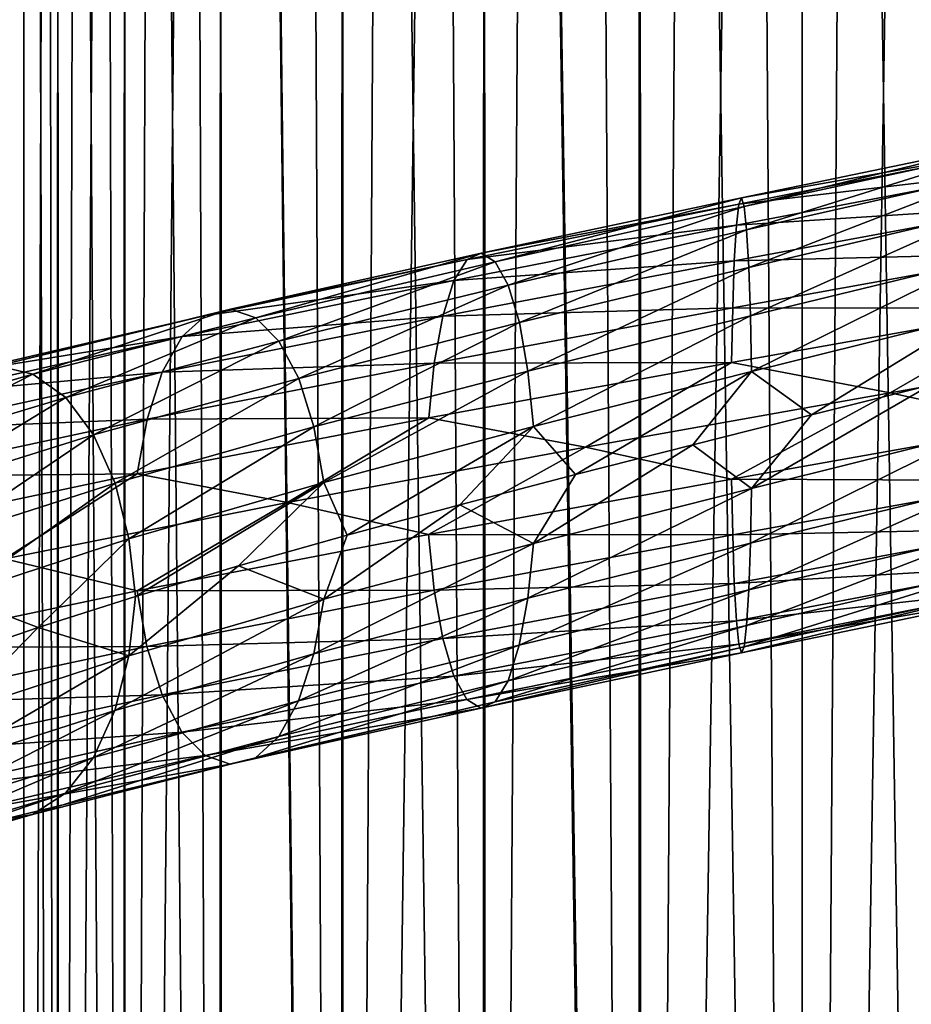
# Model space of a CAD drawing. Header units: metres. Extents: x -109 to 109, y -917 to 389.
# Tile 339 of 656: x -8.5 to 1.19, y -654.91 to -644.21. Entities that reach past the tile are written whole.
import ezdxf

# ---------------------------------------------------------------- set-up
doc = ezdxf.new("R2010")
doc.units = ezdxf.units.M
doc.layers.add('solid_24503124_XXX_01_SW0001', color=7, linetype='CONTINUOUS')
doc.layers.add('solid_24503124_XXX_01_SW0001_01', color=7, linetype='CONTINUOUS')

msp = doc.modelspace()

# ---------------------------------------------------------------- linework, layer by layer
at = {"layer": 'solid_24503124_XXX_01_SW0001'}
for points in [[(-8.453436, -701, -399.111511), (-8.453425, -437, -399.111481), (-8.453425, -437, -400.888519)], [(-8.453436, -701, -400.888489), (-8.453436, -701, -399.111511), (-8.453425, -437, -400.888519)], [(-8.083981, -701, -402.626648), (-8.453436, -701, -400.888489), (-8.453425, -437, -400.888519)], [(-8.453436, -701, -399.111511), (-8.083981, -701, -397.373352), (-8.453425, -437, -399.111481)], [(-8.083981, -701, -402.626648), (-8.453425, -437, -400.888519), (-8.083978, -437, -402.626648)], [(-8.083981, -701, -397.373352), (-8.083978, -437, -397.373352), (-8.453425, -437, -399.111481)], [(-8.083981, -701, -402.626648), (-8.083978, -437, -402.626648), (-7.361266, -437, -404.249908)], [(-7.361216, -701, -404.25), (-8.083981, -701, -402.626648), (-7.361266, -437, -404.249908)], [(-8.083981, -701, -397.373352), (-7.361216, -701, -395.75), (-8.083978, -437, -397.373352)], [(-7.361216, -701, -395.75), (-7.361266, -437, -395.750092), (-8.083978, -437, -397.373352)], [(-7.361216, -701, -404.25), (-7.361266, -437, -404.249908), (-6.316738, -437, -405.687592)], [(-6.316731, -701, -394.312378), (-6.316738, -437, -394.312408), (-7.361266, -437, -395.750092)], [(-7.361216, -701, -395.75), (-6.316731, -701, -394.312378), (-7.361266, -437, -395.750092)], [(-6.316731, -701, -405.687622), (-7.361216, -701, -404.25), (-6.316738, -437, -405.687592)], [(-4.996175, -701, -406.876648), (-6.316738, -437, -405.687592), (-4.996158, -437, -406.876648)], [(-4.996175, -701, -406.876648), (-6.316731, -701, -405.687622), (-6.316738, -437, -405.687592)], [(-4.996175, -701, -393.123352), (-4.996158, -437, -393.123352), (-6.316738, -437, -394.312408)], [(-6.316731, -701, -394.312378), (-4.996175, -701, -393.123352), (-6.316738, -437, -394.312408)], [(-4.996175, -701, -406.876648), (-4.996158, -437, -406.876648), (-3.457402, -437, -407.765076)], [(-3.457262, -701, -407.765137), (-4.996175, -701, -406.876648), (-3.457402, -437, -407.765076)], [(-4.996175, -701, -393.123352), (-3.457262, -701, -392.234863), (-4.996158, -437, -393.123352)], [(-3.457262, -701, -392.234863), (-3.457402, -437, -392.234924), (-4.996158, -437, -393.123352)], [(-3.457262, -701, -407.765137), (-3.457402, -437, -407.765076), (-1.767193, -437, -408.31427)], [(-1.767249, -701, -391.68576), (-1.767193, -437, -391.68573), (-3.457402, -437, -392.234924)], [(-3.457262, -701, -392.234863), (-1.767249, -701, -391.68576), (-3.457402, -437, -392.234924)], [(-1.767249, -701, -408.31424), (-3.457262, -701, -407.765137), (-1.767193, -437, -408.31427)], [(-1.767249, -701, -408.31424), (0, -437, -408.5), (0, -701, -408.5)], [(-1.767249, -701, -408.31424), (-1.767193, -437, -408.31427), (0, -437, -408.5)], [(-1.767249, -701, -391.68576), (0, -701, -391.5), (-1.767193, -437, -391.68573)], [(-1.767193, -437, -391.68573), (0, -701, -391.5), (0, -437, -391.5)], [(1.767249, -701, -391.68576), (1.767193, -437, -391.68573), (0, -437, -391.5)], [(0, -701, -391.5), (1.767249, -701, -391.68576), (0, -437, -391.5)], [(-8.453425, -589, 0.888516), (-8.454546, -701, -0.877868), (-8.452125, -701, 0.900884)], [(-8.453425, -589, -0.888516), (-8.086726, -701, -2.618177), (-8.454546, -701, -0.877868)], [(-8.453425, -589, 0.888516), (-8.453425, -589, -0.888516), (-8.454546, -701, -0.877868)], [(-8.083978, -589, 2.626658), (-8.453425, -589, 0.888516), (-8.452125, -701, 0.900884)], [(-8.453425, -589, -0.888516), (-8.083978, -589, -2.626658), (-8.086726, -701, -2.618177)], [(-8.083978, -589, 2.626658), (-8.452125, -701, 0.900884), (-8.079568, -701, 2.640186)], [(-8.083978, -589, -2.626658), (-7.364774, -701, -4.243832), (-8.086726, -701, -2.618177)], [(-7.361266, -589, 4.249895), (-8.083978, -589, 2.626658), (-8.079568, -701, 2.640186)], [(-8.083978, -589, -2.626658), (-7.361266, -589, -4.249895), (-7.364774, -701, -4.243832)], [(-7.361266, -589, 4.249895), (-8.079568, -701, 2.640186), (-7.353192, -701, 4.263868)], [(-7.361266, -589, -4.249895), (-6.320303, -701, -5.68364), (-7.364774, -701, -4.243832)], [(-6.316738, -589, 5.687599), (-7.361266, -589, 4.249895), (-7.353192, -701, 4.263868)], [(-7.361266, -589, -4.249895), (-6.316738, -589, -5.687599), (-6.320303, -701, -5.68364)], [(-6.316738, -589, 5.687599), (-7.353192, -701, 4.263868), (-6.304805, -701, 5.700828)], [(-6.316738, -589, -5.687599), (-4.999055, -701, -6.874551), (-6.320303, -701, -5.68364)], [(-6.316738, -589, 5.687599), (-6.304805, -701, 5.700828), (-4.980319, -701, 6.888136)], [(-4.996158, -589, 6.876657), (-6.316738, -589, 5.687599), (-4.980319, -701, 6.888136)], [(-6.316738, -589, -5.687599), (-4.996158, -589, -6.876657), (-4.999055, -701, -6.874551)], [(-4.996158, -589, -6.876657), (-3.458888, -701, -7.764412), (-4.999055, -701, -6.874551)], [(-3.457402, -589, 7.765069), (-4.996158, -589, 6.876657), (-4.980319, -701, 6.888136)], [(-4.996158, -589, -6.876657), (-3.457402, -589, -7.765069), (-3.458888, -701, -7.764412)], [(-3.457402, -589, 7.765069), (-4.980319, -701, 6.888136), (-3.437735, -701, 7.773801)], [(-3.457402, -589, -7.765069), (-1.767249, -701, -8.314255), (-3.458888, -701, -7.764412)], [(-3.457402, -589, 7.765069), (-3.437735, -701, 7.773801), (-1.744606, -701, 8.319036)], [(-1.767193, -589, 8.314267), (-3.457402, -589, 7.765069), (-1.744606, -701, 8.319036)], [(-3.457402, -589, -7.765069), (-1.767193, -589, -8.314267), (-1.767249, -701, -8.314255)], [(-1.767249, -701, -8.314255), (0, -589, -8.5), (0, -701, -8.5)], [(-1.767193, -589, -8.314267), (0, -589, -8.5), (-1.767249, -701, -8.314255)], [(1.767193, -589, -8.314267), (0, -701, -8.5), (0, -589, -8.5)], [(1.767193, -589, -8.314267), (1.744606, -701, -8.319036), (0, -701, -8.5)], [(-0.685847, -646.211975, 18.213902), (-3.639019, -646.812195, 17.843119), (-0.712643, -646.441956, 18.880104)], [(-3.485801, -646.744385, 17.144379), (-3.639019, -646.812195, 17.843119), (-0.685847, -646.211975, 18.213902)], [(-0.65697, -646.14447, 17.499113), (-3.485801, -646.744385, 17.144379), (-0.685847, -646.211975, 18.213902)], [(-3.332639, -646.838196, 16.448709), (-3.485801, -646.744385, 17.144379), (-0.65697, -646.14447, 17.499113)], [(-0.628104, -646.238464, 16.787403), (-3.332639, -646.838196, 16.448709), (-0.65697, -646.14447, 17.499113)], [(-3.190629, -647.09259, 15.806618), (-3.332639, -646.838196, 16.448709), (-0.628104, -646.238464, 16.787403)], [(-0.601339, -646.493164, 16.130438), (-3.190629, -647.09259, 15.806618), (-0.628104, -646.238464, 16.787403)], [(-0.712643, -646.441956, 18.880104), (-3.781195, -647.04248, 18.494429), (-0.73544, -646.828552, 19.450201)], [(-3.639019, -646.812195, 17.843119), (-3.781195, -647.04248, 18.494429), (-0.712643, -646.441956, 18.880104)], [(-3.069923, -647.500061, 15.264187), (-3.190629, -647.09259, 15.806618), (-0.601339, -646.493164, 16.130438)], [(-0.578589, -646.900818, 15.575364), (-3.069923, -647.500061, 15.264187), (-0.601339, -646.493164, 16.130438)], [(-3.485801, -646.744385, 17.144379), (-6.207542, -647.352905, 16.300255), (-3.639019, -646.812195, 17.843119)], [(-5.93479, -647.446045, 15.642132), (-6.207542, -647.352905, 16.300255), (-3.485801, -646.744385, 17.144379)], [(-3.332639, -646.838196, 16.448709), (-5.93479, -647.446045, 15.642132), (-3.485801, -646.744385, 17.144379)], [(-3.639019, -646.812195, 17.843119), (-6.480393, -647.421387, 16.961437), (-3.781195, -647.04248, 18.494429)], [(-6.207542, -647.352905, 16.300255), (-6.480393, -647.421387, 16.961437), (-3.639019, -646.812195, 17.843119)], [(-5.681897, -647.699829, 15.03485), (-5.93479, -647.446045, 15.642132), (-3.332639, -646.838196, 16.448709)], [(-3.190629, -647.09259, 15.806618), (-5.681897, -647.699829, 15.03485), (-3.332639, -646.838196, 16.448709)], [(-0.73544, -646.828552, 19.450201), (-3.902151, -647.42926, 19.051857), (-0.753015, -647.338684, 19.893433)], [(-3.781195, -647.04248, 18.494429), (-3.902151, -647.42926, 19.051857), (-0.73544, -646.828552, 19.450201)], [(-2.976974, -648.026123, 14.8502), (-3.069923, -647.500061, 15.264187), (-0.578589, -646.900818, 15.575364)], [(-0.561071, -647.427063, 15.151642), (-2.976974, -648.026123, 14.8502), (-0.578589, -646.900818, 15.575364)], [(-3.781195, -647.04248, 18.494429), (-6.733582, -647.652222, 17.577894), (-3.902151, -647.42926, 19.051857)], [(-6.480393, -647.421387, 16.961437), (-6.733582, -647.652222, 17.577894), (-3.781195, -647.04248, 18.494429)], [(-5.466942, -648.10675, 14.522009), (-5.681897, -647.699829, 15.03485), (-3.190629, -647.09259, 15.806618)], [(-3.069923, -647.500061, 15.264187), (-5.466942, -648.10675, 14.522009), (-3.190629, -647.09259, 15.806618)], [(-6.207542, -647.352905, 16.300255), (-8.737854, -647.969482, 14.994235), (-6.480393, -647.421387, 16.961437)], [(-8.353923, -648.061584, 14.393952), (-8.737854, -647.969482, 14.994235), (-6.207542, -647.352905, 16.300255)], [(-5.93479, -647.446045, 15.642132), (-8.353923, -648.061584, 14.393952), (-6.207542, -647.352905, 16.300255)], [(-0.753015, -647.338684, 19.893433), (-3.995404, -647.939575, 19.485321), (-0.764324, -647.932312, 20.183258)], [(-3.902151, -647.42926, 19.051857), (-3.995404, -647.939575, 19.485321), (-0.753015, -647.338684, 19.893433)], [(-6.480393, -647.421387, 16.961437), (-9.121924, -648.039001, 15.597556), (-6.733582, -647.652222, 17.577894)], [(-8.737854, -647.969482, 14.994235), (-9.121924, -648.039001, 15.597556), (-6.480393, -647.421387, 16.961437)], [(-7.997946, -648.314514, 13.840301), (-8.353923, -648.061584, 14.393952), (-5.93479, -647.446045, 15.642132)], [(-5.681897, -647.699829, 15.03485), (-7.997946, -648.314514, 13.840301), (-5.93479, -647.446045, 15.642132)], [(-3.902151, -647.42926, 19.051857), (-6.948981, -648.039551, 18.105673), (-3.995404, -647.939575, 19.485321)], [(-6.733582, -647.652222, 17.577894), (-6.948981, -648.039551, 18.105673), (-3.902151, -647.42926, 19.051857)], [(-5.301419, -648.632446, 14.130806), (-5.466942, -648.10675, 14.522009), (-3.069923, -647.500061, 15.264187)], [(-2.976974, -648.026123, 14.8502), (-5.301419, -648.632446, 14.130806), (-3.069923, -647.500061, 15.264187)], [(-2.917331, -648.629944, 14.589203), (-2.976974, -648.026123, 14.8502), (-0.561071, -647.427063, 15.151642)], [(-0.54983, -648.031006, 14.884398), (-2.917331, -648.629944, 14.589203), (-0.561071, -647.427063, 15.151642)], [(1.834986, -647.439392, 14.760468), (0.101558, -648.502563, 14.806154), (-0.54983, -648.031006, 14.884398)], [(-6.733582, -647.652222, 17.577894), (-9.478318, -648.270752, 16.160322), (-6.948981, -648.039551, 18.105673)], [(-9.121924, -648.039001, 15.597556), (-9.478318, -648.270752, 16.160322), (-6.733582, -647.652222, 17.577894)], [(-7.695372, -648.720581, 13.373042), (-7.997946, -648.314514, 13.840301), (-5.681897, -647.699829, 15.03485)], [(-5.466942, -648.10675, 14.522009), (-7.695372, -648.720581, 13.373042), (-5.681897, -647.699829, 15.03485)], [(-8.353923, -648.061584, 14.393952), (-10.515077, -648.684204, 12.740894), (-8.737854, -647.969482, 14.994235)], [(-3.995404, -647.939575, 19.485321), (-7.115047, -648.550232, 18.516277), (-4.055407, -648.533325, 19.768862)], [(-6.948981, -648.039551, 18.105673), (-7.115047, -648.550232, 18.516277), (-3.995404, -647.939575, 19.485321)], [(-5.195207, -649.236023, 13.88443), (-5.301419, -648.632446, 14.130806), (-2.976974, -648.026123, 14.8502)], [(-2.917331, -648.629944, 14.589203), (-5.195207, -649.236023, 13.88443), (-2.976974, -648.026123, 14.8502)], [(-0.764324, -647.932312, 20.183258), (-4.055407, -648.533325, 19.768862), (-2.351536, -648.853455, 20.168085)], [(-3.995404, -647.939575, 19.485321), (-4.055407, -648.533325, 19.768862), (-0.764324, -647.932312, 20.183258)], [(-0.54983, -648.031006, 14.884398), (-2.46232, -649.151245, 14.591827), (-2.917331, -648.629944, 14.589203)], [(-0.54983, -648.031006, 14.884398), (-1.186572, -648.825989, 14.760519), (-2.46232, -649.151245, 14.591827)], [(-0.54983, -648.031006, 14.884398), (0.101558, -648.502563, 14.806154), (-1.186572, -648.825989, 14.760519)], [(-10.067009, -648.935913, 12.258124), (-10.515077, -648.684204, 12.740894), (-8.353923, -648.061584, 14.393952)], [(-7.997946, -648.314514, 13.840301), (-10.067009, -648.935913, 12.258124), (-8.353923, -648.061584, 14.393952)], [(-6.948981, -648.039551, 18.105673), (-9.781517, -648.658875, 16.642424), (-7.115047, -648.550232, 18.516277)], [(-9.478318, -648.270752, 16.160322), (-9.781517, -648.658875, 16.642424), (-6.948981, -648.039551, 18.105673)], [(-7.462378, -649.245667, 13.016941), (-7.695372, -648.720581, 13.373042), (-5.466942, -648.10675, 14.522009)], [(-5.301419, -648.632446, 14.130806), (-7.462378, -649.245667, 13.016941), (-5.466942, -648.10675, 14.522009)], [(-9.686159, -649.340942, 11.851114), (-10.067009, -648.935913, 12.258124), (-7.997946, -648.314514, 13.840301)], [(-7.695372, -648.720581, 13.373042), (-9.686159, -649.340942, 11.851114), (-7.997946, -648.314514, 13.840301)], [(0.955986, -648.262451, 20.278608), (-2.351536, -648.853455, 20.168085), (-0.764402, -649.202515, 20.207354)], [(-7.115047, -648.550232, 18.516277), (-10.015275, -649.170166, 17.017811), (-7.221901, -649.144226, 18.78511)], [(-9.781517, -648.658875, 16.642424), (-10.015275, -649.170166, 17.017811), (-7.115047, -648.550232, 18.516277)], [(-4.055407, -648.533325, 19.768862), (-7.221901, -649.144226, 18.78511), (-5.590281, -649.455078, 19.4823)], [(-7.115047, -648.550232, 18.516277), (-7.221901, -649.144226, 18.78511), (-4.055407, -648.533325, 19.768862)], [(-4.055407, -648.533325, 19.768862), (-5.590281, -649.455078, 19.4823), (-2.351536, -648.853455, 20.168085)], [(-7.312871, -649.848877, 12.793088), (-7.462378, -649.245667, 13.016941), (-5.301419, -648.632446, 14.130806)], [(-5.195207, -649.236023, 13.88443), (-7.312871, -649.848877, 12.793088), (-5.301419, -648.632446, 14.130806)], [(-2.917331, -648.629944, 14.589203), (-4.941505, -649.809631, 13.892204), (-5.195207, -649.236023, 13.88443)], [(-2.917331, -648.629944, 14.589203), (-3.717461, -649.479065, 14.301444), (-4.941505, -649.809631, 13.892204)], [(-2.917331, -648.629944, 14.589203), (-2.46232, -649.151245, 14.591827), (-3.717461, -649.479065, 14.301444)], [(-9.39289, -649.865234, 11.541407), (-9.686159, -649.340942, 11.851114), (-7.695372, -648.720581, 13.373042)], [(-7.462378, -649.245667, 13.016941), (-9.39289, -649.865234, 11.541407), (-7.695372, -648.720581, 13.373042)], [(-2.351536, -648.853455, 20.168085), (-5.590281, -649.455078, 19.4823), (-4.05582, -649.803528, 19.792915)], [(-2.351536, -648.853455, 20.168085), (-4.05582, -649.803528, 19.792915), (-0.764402, -649.202515, 20.207354)], [(-2.917744, -649.900208, 14.613255), (-2.46232, -649.151245, 14.591827), (-1.186572, -648.825989, 14.760519)], [(-0.549908, -649.30127, 14.908492), (-2.917744, -649.900208, 14.613255), (-1.186572, -648.825989, 14.760519)], [(-7.221901, -649.144226, 18.78511), (-10.165685, -649.764587, 17.263985), (-8.659524, -650.066223, 18.246735)], [(-10.015275, -649.170166, 17.017811), (-10.165685, -649.764587, 17.263985), (-7.221901, -649.144226, 18.78511)], [(-7.221901, -649.144226, 18.78511), (-8.659524, -650.066223, 18.246735), (-5.590281, -649.455078, 19.4823)], [(-0.764402, -649.202515, 20.207354), (-4.05582, -649.803528, 19.792915), (-0.753161, -649.806458, 19.940109)], [(-2.917744, -649.900208, 14.613255), (-3.717461, -649.479065, 14.301444), (-2.46232, -649.151245, 14.591827)], [(-9.204706, -650.467896, 11.347322), (-9.39289, -649.865234, 11.541407), (-7.462378, -649.245667, 13.016941)], [(-7.312871, -649.848877, 12.793088), (-9.204706, -650.467896, 11.347322), (-7.462378, -649.245667, 13.016941)], [(-5.195207, -649.236023, 13.88443), (-7.240512, -650.476074, 12.735232), (-7.312871, -649.848877, 12.793088)], [(-5.195207, -649.236023, 13.88443), (-6.120161, -650.142212, 13.368477), (-7.240512, -650.476074, 12.735232)], [(-5.195207, -649.236023, 13.88443), (-4.941505, -649.809631, 13.892204), (-6.120161, -650.142212, 13.368477)], [(-2.977747, -650.493896, 14.896795), (-2.917744, -649.900208, 14.613255), (-0.549908, -649.30127, 14.908492)], [(-0.561217, -649.894897, 15.198318), (-2.977747, -650.493896, 14.896795), (-0.549908, -649.30127, 14.908492)], [(-5.590281, -649.455078, 19.4823), (-8.659524, -650.066223, 18.246735), (-7.222636, -650.41449, 18.809061)], [(-5.590281, -649.455078, 19.4823), (-7.222636, -650.41449, 18.809061), (-4.05582, -649.803528, 19.792915)], [(-5.195942, -650.506287, 13.908381), (-4.941505, -649.809631, 13.892204), (-3.717461, -649.479065, 14.301444)], [(-2.917744, -649.900208, 14.613255), (-5.195942, -650.506287, 13.908381), (-3.717461, -649.479065, 14.301444)], [(-7.312871, -649.848877, 12.793088), (-8.296535, -650.812439, 11.99592), (-9.204706, -650.467896, 11.347322)], [(-7.312871, -649.848877, 12.793088), (-7.240512, -650.476074, 12.735232), (-8.296535, -650.812439, 11.99592)], [(-4.05582, -649.803528, 19.792915), (-7.222636, -650.41449, 18.809061), (-3.996177, -650.407349, 19.531918)], [(-5.195942, -650.506287, 13.908381), (-6.120161, -650.142212, 13.368477), (-4.941505, -649.809631, 13.892204)], [(-4.05582, -649.803528, 19.792915), (-3.996177, -650.407349, 19.531918), (-0.753161, -649.806458, 19.940109)], [(-0.753161, -649.806458, 19.940109), (-3.996177, -650.407349, 19.531918), (-0.735643, -650.332703, 19.516386)], [(-5.302795, -651.100281, 14.177213), (-5.195942, -650.506287, 13.908381), (-2.917744, -649.900208, 14.613255)], [(-2.977747, -650.493896, 14.896795), (-5.302795, -651.100281, 14.177213), (-2.917744, -649.900208, 14.613255)], [(-3.071001, -651.004211, 15.330259), (-2.977747, -650.493896, 14.896795), (-0.561217, -649.894897, 15.198318)], [(-0.578793, -650.404968, 15.641549), (-3.071001, -651.004211, 15.330259), (-0.561217, -649.894897, 15.198318)], [(-8.659524, -650.066223, 18.246735), (-10.16672, -651.03479, 17.287779), (-7.222636, -650.41449, 18.809061)], [(-7.313906, -651.11908, 12.816882), (-7.240512, -650.476074, 12.735232), (-6.120161, -650.142212, 13.368477)], [(-5.195942, -650.506287, 13.908381), (-7.313906, -651.11908, 12.816882), (-6.120161, -650.142212, 13.368477)], [(-3.996177, -650.407349, 19.531918), (-3.903229, -650.933411, 19.117929), (-0.735643, -650.332703, 19.516386)], [(-0.735643, -650.332703, 19.516386), (-3.903229, -650.933411, 19.117929), (-0.712893, -650.740356, 18.961313)], [(-7.222636, -650.41449, 18.809061), (-10.16672, -651.03479, 17.287779), (-7.116424, -651.018066, 18.562683)], [(-9.204706, -650.467896, 11.347322), (-8.296535, -650.812439, 11.99592), (-9.278312, -651.151001, 11.158087)], [(-7.313906, -651.11908, 12.816882), (-8.296535, -650.812439, 11.99592), (-7.240512, -650.476074, 12.735232)], [(-7.222636, -650.41449, 18.809061), (-7.116424, -651.018066, 18.562683), (-3.996177, -650.407349, 19.531918)], [(-3.996177, -650.407349, 19.531918), (-7.116424, -651.018066, 18.562683), (-3.903229, -650.933411, 19.117929)], [(-5.468862, -651.610962, 14.587817), (-5.302795, -651.100281, 14.177213), (-2.977747, -650.493896, 14.896795)], [(-3.071001, -651.004211, 15.330259), (-5.468862, -651.610962, 14.587817), (-2.977747, -650.493896, 14.896795)], [(-3.191956, -651.390991, 15.887689), (-3.071001, -651.004211, 15.330259), (-0.578793, -650.404968, 15.641549)], [(-0.601589, -650.791565, 16.211647), (-3.191956, -651.390991, 15.887689), (-0.578793, -650.404968, 15.641549)], [(-7.464316, -651.713501, 13.063055), (-7.313906, -651.11908, 12.816882), (-5.195942, -650.506287, 13.908381)], [(-5.302795, -651.100281, 14.177213), (-7.464316, -651.713501, 13.063055), (-5.195942, -650.506287, 13.908381)], [(-9.206009, -651.738098, 11.370912), (-9.278312, -651.151001, 11.158087), (-8.296535, -650.812439, 11.99592)], [(-7.313906, -651.11908, 12.816882), (-9.206009, -651.738098, 11.370912), (-8.296535, -650.812439, 11.99592)], [(-3.903229, -650.933411, 19.117929), (-3.782522, -651.340881, 18.575499), (-0.712893, -650.740356, 18.961313)], [(-0.712893, -650.740356, 18.961313), (-3.782522, -651.340881, 18.575499), (-0.686129, -650.995056, 18.304346)], [(-3.334133, -651.621277, 16.538998), (-3.191956, -651.390991, 15.887689), (-0.601589, -650.791565, 16.211647)], [(-0.628385, -651.021545, 16.877848), (-3.334133, -651.621277, 16.538998), (-0.601589, -650.791565, 16.211647)], [(-10.16672, -651.03479, 17.287779), (-10.017214, -651.638, 17.063925), (-7.116424, -651.018066, 18.562683)], [(-7.116424, -651.018066, 18.562683), (-10.017214, -651.638, 17.063925), (-6.9509, -651.543762, 18.171482)], [(-7.116424, -651.018066, 18.562683), (-6.9509, -651.543762, 18.171482), (-3.903229, -650.933411, 19.117929)], [(-3.903229, -650.933411, 19.117929), (-6.9509, -651.543762, 18.171482), (-3.782522, -651.340881, 18.575499)], [(-5.68426, -651.998291, 15.115596), (-5.468862, -651.610962, 14.587817), (-3.071001, -651.004211, 15.330259)], [(-3.191956, -651.390991, 15.887689), (-5.68426, -651.998291, 15.115596), (-3.071001, -651.004211, 15.330259)], [(-3.782522, -651.340881, 18.575499), (-3.640512, -651.595337, 17.933407), (-0.686129, -650.995056, 18.304346)], [(-0.686129, -650.995056, 18.304346), (-3.640512, -651.595337, 17.933407), (-0.657262, -651.089111, 17.592636)], [(-3.48735, -651.689087, 17.23774), (-3.334133, -651.621277, 16.538998), (-0.628385, -651.021545, 16.877848)], [(-0.657262, -651.089111, 17.592636), (-3.48735, -651.689087, 17.23774), (-0.628385, -651.021545, 16.877848)], [(-9.395329, -652.333008, 11.587134), (-9.206009, -651.738098, 11.370912), (-7.313906, -651.11908, 12.816882)], [(-7.464316, -651.713501, 13.063055), (-9.395329, -652.333008, 11.587134), (-7.313906, -651.11908, 12.816882)], [(-7.698074, -652.224792, 13.438443), (-7.464316, -651.713501, 13.063055), (-5.302795, -651.100281, 14.177213)], [(-5.468862, -651.610962, 14.587817), (-7.698074, -652.224792, 13.438443), (-5.302795, -651.100281, 14.177213)], [(-3.640512, -651.595337, 17.933407), (-3.48735, -651.689087, 17.23774), (-0.657262, -651.089111, 17.592636)], [(-6.9509, -651.543762, 18.171482), (-6.735946, -651.950684, 17.65864), (-3.782522, -651.340881, 18.575499)], [(-3.782522, -651.340881, 18.575499), (-6.735946, -651.950684, 17.65864), (-3.640512, -651.595337, 17.933407)], [(-5.937449, -652.229126, 15.732054), (-5.68426, -651.998291, 15.115596), (-3.191956, -651.390991, 15.887689)], [(-3.334133, -651.621277, 16.538998), (-5.937449, -652.229126, 15.732054), (-3.191956, -651.390991, 15.887689)], [(-10.017214, -651.638, 17.063925), (-9.784219, -652.163086, 16.707825), (-6.9509, -651.543762, 18.171482)], [(-6.9509, -651.543762, 18.171482), (-9.784219, -652.163086, 16.707825), (-6.735946, -651.950684, 17.65864)], [(-8.001273, -652.612915, 13.920545), (-7.698074, -652.224792, 13.438443), (-5.468862, -651.610962, 14.587817)], [(-5.68426, -651.998291, 15.115596), (-8.001273, -652.612915, 13.920545), (-5.468862, -651.610962, 14.587817)], [(-6.735946, -651.950684, 17.65864), (-6.483053, -652.204468, 17.051359), (-3.640512, -651.595337, 17.933407)], [(-3.640512, -651.595337, 17.933407), (-6.483053, -652.204468, 17.051359), (-3.48735, -651.689087, 17.23774)], [(-6.2103, -652.297607, 16.393236), (-5.937449, -652.229126, 15.732054), (-3.334133, -651.621277, 16.538998)], [(-3.48735, -651.689087, 17.23774), (-6.2103, -652.297607, 16.393236), (-3.334133, -651.621277, 16.538998)], [(-9.68956, -652.845154, 11.915977), (-9.395329, -652.333008, 11.587134), (-7.464316, -651.713501, 13.063055)], [(-7.698074, -652.224792, 13.438443), (-9.68956, -652.845154, 11.915977), (-7.464316, -651.713501, 13.063055)], [(-6.483053, -652.204468, 17.051359), (-6.2103, -652.297607, 16.393236), (-3.48735, -651.689087, 17.23774)], [(-9.784219, -652.163086, 16.707825), (-9.481645, -652.569214, 16.240566), (-6.735946, -651.950684, 17.65864)], [(-6.735946, -651.950684, 17.65864), (-9.481645, -652.569214, 16.240566), (-6.483053, -652.204468, 17.051359)], [(-8.357667, -652.844727, 14.483311), (-8.001273, -652.612915, 13.920545), (-5.68426, -651.998291, 15.115596)], [(-5.937449, -652.229126, 15.732054), (-8.357667, -652.844727, 14.483311), (-5.68426, -651.998291, 15.115596)], [(-9.481645, -652.569214, 16.240566), (-9.125668, -652.822083, 15.686914), (-6.483053, -652.204468, 17.051359)], [(-6.483053, -652.204468, 17.051359), (-9.125668, -652.822083, 15.686914), (-6.2103, -652.297607, 16.393236)], [(-10.071197, -653.234314, 12.337707), (-9.68956, -652.845154, 11.915977), (-7.698074, -652.224792, 13.438443)], [(-8.001273, -652.612915, 13.920545), (-10.071197, -653.234314, 12.337707), (-7.698074, -652.224792, 13.438443)], [(-9.125668, -652.822083, 15.686914), (-8.741736, -652.914185, 15.086632), (-6.2103, -652.297607, 16.393236)], [(-8.741736, -652.914185, 15.086632), (-8.357667, -652.844727, 14.483311), (-5.937449, -652.229126, 15.732054)], [(-6.2103, -652.297607, 16.393236), (-8.741736, -652.914185, 15.086632), (-5.937449, -652.229126, 15.732054)], [(-10.519789, -653.467346, 12.829508), (-10.071197, -653.234314, 12.337707), (-8.001273, -652.612915, 13.920545)], [(-8.357667, -652.844727, 14.483311), (-10.519789, -653.467346, 12.829508), (-8.001273, -652.612915, 13.920545)], [(-11.003218, -653.538147, 13.356353), (-10.519789, -653.467346, 12.829508), (-8.357667, -652.844727, 14.483311)], [(-8.741736, -652.914185, 15.086632), (-11.003218, -653.538147, 13.356353), (-8.357667, -652.844727, 14.483311)]]:
    msp.add_3dface(points, dxfattribs=at)
at = {"layer": 'solid_24503124_XXX_01_SW0001_01'}
for points in [[(0, -701, -408.5), (0, -437, -408.5), (1.767193, -437, -408.31427)], [(1.767249, -701, -408.31424), (0, -701, -408.5), (1.767193, -437, -408.31427)], [(-1.767193, -589, 8.314267), (0, -701, 8.5), (0, -589, 8.5)], [(-1.767193, -589, 8.314267), (-1.744606, -701, 8.319036), (0, -701, 8.5)], [(0, -589, 8.5), (0, -701, 8.5), (1.767249, -701, 8.314255)], [(1.767193, -589, 8.314267), (0, -589, 8.5), (1.767249, -701, 8.314255)], [(2.192551, -645.553223, 17.353054), (-0.65697, -646.14447, 17.499113), (2.288924, -645.62085, 18.061878)], [(-0.628104, -646.238464, 16.787403), (-0.65697, -646.14447, 17.499113), (2.192551, -645.553223, 17.353054)], [(2.096213, -645.647156, 16.647306), (-0.628104, -646.238464, 16.787403), (2.192551, -645.553223, 17.353054)], [(2.288924, -645.62085, 18.061878), (-0.685847, -646.211975, 18.213902), (2.378352, -645.850952, 18.722546)], [(-0.65697, -646.14447, 17.499113), (-0.685847, -646.211975, 18.213902), (2.288924, -645.62085, 18.061878)], [(-0.601339, -646.493164, 16.130438), (-0.628104, -646.238464, 16.787403), (2.096213, -645.647156, 16.647306)], [(2.006889, -645.901733, 15.995869), (-0.601339, -646.493164, 16.130438), (2.096213, -645.647156, 16.647306)], [(2.378352, -645.850952, 18.722546), (-0.712643, -646.441956, 18.880104), (2.454432, -646.23761, 19.287933)], [(-0.685847, -646.211975, 18.213902), (-0.712643, -646.441956, 18.880104), (2.378352, -645.850952, 18.722546)], [(-0.578589, -646.900818, 15.575364), (-0.601339, -646.493164, 16.130438), (2.006889, -645.901733, 15.995869)], [(1.930965, -646.309326, 15.445495), (-0.578589, -646.900818, 15.575364), (2.006889, -645.901733, 15.995869)], [(2.454432, -646.23761, 19.287933), (-0.73544, -646.828552, 19.450201), (2.513088, -646.747742, 19.727535)], [(-0.712643, -646.441956, 18.880104), (-0.73544, -646.828552, 19.450201), (2.454432, -646.23761, 19.287933)], [(-0.561071, -647.427063, 15.151642), (-0.578589, -646.900818, 15.575364), (1.930965, -646.309326, 15.445495)], [(1.872501, -646.83551, 15.025391), (-0.561071, -647.427063, 15.151642), (1.930965, -646.309326, 15.445495)], [(2.513088, -646.747742, 19.727535), (-0.753015, -647.338684, 19.893433), (2.55083, -647.341431, 20.015024)], [(-0.73544, -646.828552, 19.450201), (-0.753015, -647.338684, 19.893433), (2.513088, -646.747742, 19.727535)], [(-0.54983, -648.031006, 14.884398), (-0.561071, -647.427063, 15.151642), (1.872501, -646.83551, 15.025391)], [(1.834986, -647.439392, 14.760468), (-0.54983, -648.031006, 14.884398), (1.872501, -646.83551, 15.025391)], [(-0.753015, -647.338684, 19.893433), (-0.764324, -647.932312, 20.183258), (2.55083, -647.341431, 20.015024)], [(2.55083, -647.341431, 20.015024), (-0.764324, -647.932312, 20.183258), (0.955986, -648.262451, 20.278608)], [(2.55083, -647.341431, 20.015024), (0.955986, -648.262451, 20.278608), (4.241323, -647.680298, 19.814005)], [(1.834986, -647.439392, 14.760468), (1.393319, -648.180176, 14.728663), (0.101558, -648.502563, 14.806154)], [(4.241323, -647.680298, 19.814005), (0.955986, -648.262451, 20.278608), (2.55109, -648.611633, 20.039104)], [(-0.764324, -647.932312, 20.183258), (-2.351536, -648.853455, 20.168085), (0.955986, -648.262451, 20.278608)], [(-0.549908, -649.30127, 14.908492), (0.101558, -648.502563, 14.806154), (1.393319, -648.180176, 14.728663)], [(1.835246, -648.709656, 14.784547), (-0.549908, -649.30127, 14.908492), (1.393319, -648.180176, 14.728663)], [(0.955986, -648.262451, 20.278608), (-0.764402, -649.202515, 20.207354), (2.55109, -648.611633, 20.039104)], [(-0.549908, -649.30127, 14.908492), (-1.186572, -648.825989, 14.760519), (0.101558, -648.502563, 14.806154)], [(2.55109, -648.611633, 20.039104), (-0.764402, -649.202515, 20.207354), (2.513575, -649.215576, 19.774181)], [(-0.561217, -649.894897, 15.198318), (-0.549908, -649.30127, 14.908492), (1.835246, -648.709656, 14.784547)], [(1.872988, -649.303284, 15.072037), (-0.561217, -649.894897, 15.198318), (1.835246, -648.709656, 14.784547)], [(-0.764402, -649.202515, 20.207354), (-0.753161, -649.806458, 19.940109), (2.513575, -649.215576, 19.774181)], [(2.513575, -649.215576, 19.774181), (-0.753161, -649.806458, 19.940109), (2.455111, -649.74176, 19.354078)], [(-0.578793, -650.404968, 15.641549), (-0.561217, -649.894897, 15.198318), (1.872988, -649.303284, 15.072037)], [(1.931643, -649.813477, 15.511638), (-0.578793, -650.404968, 15.641549), (1.872988, -649.303284, 15.072037)], [(-0.753161, -649.806458, 19.940109), (-0.735643, -650.332703, 19.516386), (2.455111, -649.74176, 19.354078)], [(2.455111, -649.74176, 19.354078), (-0.735643, -650.332703, 19.516386), (2.379187, -650.149353, 18.803703)], [(-0.601589, -650.791565, 16.211647), (-0.578793, -650.404968, 15.641549), (1.931643, -649.813477, 15.511638)], [(2.007724, -650.200134, 16.077026), (-0.601589, -650.791565, 16.211647), (1.931643, -649.813477, 15.511638)], [(-0.735643, -650.332703, 19.516386), (-0.712893, -650.740356, 18.961313), (2.379187, -650.149353, 18.803703)], [(2.379187, -650.149353, 18.803703), (-0.712893, -650.740356, 18.961313), (2.289863, -650.403931, 18.152266)], [(-0.628385, -651.021545, 16.877848), (-0.601589, -650.791565, 16.211647), (2.007724, -650.200134, 16.077026)], [(2.097152, -650.430237, 16.737694), (-0.628385, -651.021545, 16.877848), (2.007724, -650.200134, 16.077026)], [(-0.712893, -650.740356, 18.961313), (-0.686129, -650.995056, 18.304346), (2.289863, -650.403931, 18.152266)], [(2.289863, -650.403931, 18.152266), (-0.686129, -650.995056, 18.304346), (2.193525, -650.497864, 17.446518)], [(-0.686129, -650.995056, 18.304346), (-0.657262, -651.089111, 17.592636), (2.193525, -650.497864, 17.446518)], [(-0.657262, -651.089111, 17.592636), (-0.628385, -651.021545, 16.877848), (2.097152, -650.430237, 16.737694)], [(2.193525, -650.497864, 17.446518), (-0.657262, -651.089111, 17.592636), (2.097152, -650.430237, 16.737694)]]:
    msp.add_3dface(points, dxfattribs=at)

doc.saveas('drawing.dxf')
